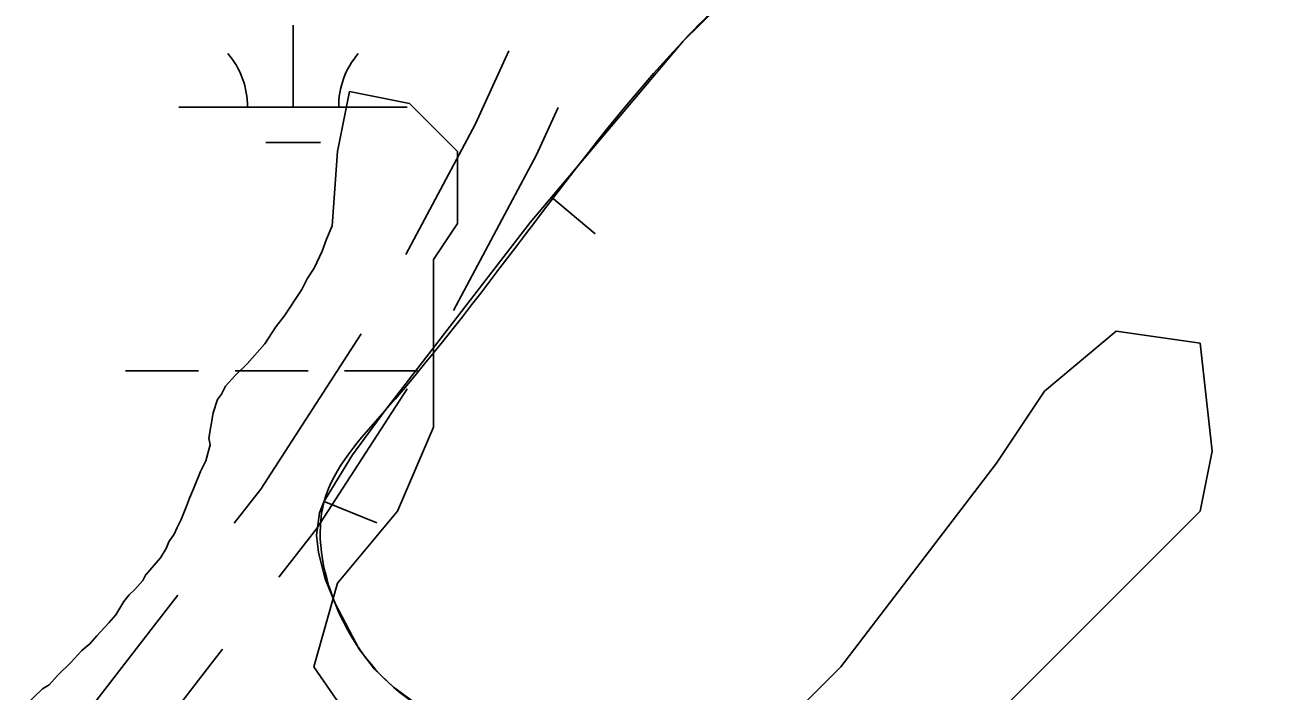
# Model space of a CAD drawing. Extents: x 3297735 to 3335592, y 670436 to 695807.
# Drawn here: x 3315161 to 3315707, y 689147 to 689439 of the extents above; entities that cross this region are included whole.
import ezdxf

# ---------------------------------------------------------------- set-up
doc = ezdxf.new("R2010")
doc.units = 0
for name, color, linetype in [('V-BORW-LINE', 7, 'Continuous'), ('V-ROAD-CNTR', 7, 'Continuous'), ('V-SITE-VEGE', 7, 'Continuous'), ('V-WETL-SWMP', 7, 'Continuous')]:
    doc.layers.add(name, color=color, linetype=linetype)

msp = doc.modelspace()

# ---------------------------------------------------------------- linework, layer by layer
at = {"layer": 'V-BORW-LINE'}
for p, q in [((3315391.74, 689363.61), (3315410.84, 689347.48)), ((3315292.1, 689230.26), (3315315.23, 689220.79))]:
    msp.add_line(p, q, dxfattribs=at)
msp.add_lwpolyline([(3315486.85, 689468.72), (3315449.44, 689431.96), (3315382.38, 689352.52), (3315318.73, 689269.96), (3315304.56, 689250.58), (3315292.14, 689230.38), (3315290.04, 689225.25), (3315288.81, 689215.51), (3315289.55, 689207.83), (3315292.59, 689196.24), (3315297.01, 689185.22), (3315307.5, 689165.56), (3315314.21, 689156.78), (3315322.5, 689148.83), (3315332.29, 689141.71)], dxfattribs=at)
msp.add_spline([(3315696.78, 689019.15), (3315790.85, 689118.88), (3315971.23, 689324.24), (3315997.13, 689358.67), (3316017.69, 689396.05), (3315995.89, 689430.26), (3315968.56, 689459.03), (3315934.75, 689481.48), (3315888.79, 689505.94), (3315838.21, 689524.92), (3315737.96, 689550.76), (3315688.04, 689558.03), (3315605.31, 689550.87), (3315565.4, 689533.55), (3315526.24, 689503.41), (3315449.44, 689431.96), (3315318.73, 689269.96), (3315292.14, 689230.38), (3315297.01, 689185.22), (3315322.5, 689148.83), (3315363.6, 689127), (3315415.6, 689115.38), (3315459.61, 689091.2), (3315581.44, 688979.34), (3315628.7, 688980.77), (3315663.07, 688994.11), (3315696.78, 689019.15)], degree=3, dxfattribs=at)
at = {"layer": 'V-ROAD-CNTR'}
for points in [[(3315327.92, 689338.46), (3315358.22, 689395.37), (3315373.03, 689427.66)], [(3315348.84, 689313.9), (3315385.11, 689382.05), (3315394.62, 689402.77)], [(3315252.61, 689220.67), (3315264.3, 689235.62), (3315308.33, 689303.62)], [(3315272.17, 689196.99), (3315288.76, 689218.2), (3315328.46, 689279.52)], [(3315162.92, 689113.56), (3315163, 689113.62), (3315189.6, 689139.54), (3315218.73, 689177.34), (3315227.98, 689189.17)], [(3315209.25, 689116.79), (3315212.06, 689119.54), (3315242.43, 689158.94), (3315247.54, 689165.49)]]:
    msp.add_lwpolyline(points, dxfattribs=at)
at = {"layer": 'V-SITE-VEGE'}
for points in [[(3315334.76, 689089.41), (3315287.51, 689157.7), (3315298.01, 689194.46), (3315324.26, 689225.98), (3315340.01, 689262.74), (3315340.01, 689289.01), (3315340.01, 689320.52), (3315340.01, 689336.28), (3315350.5, 689352.04), (3315350.5, 689383.55), (3315329.51, 689404.56), (3315303.26, 689409.81), (3315298.01, 689383.55), (3315295.54, 689351.02), (3315293.13, 689345.19), (3315291.3, 689339.94), (3315287.68, 689332.37), (3315284.69, 689327.72), (3315282.29, 689323.06), (3315274.52, 689311.44), (3315270.94, 689306.8), (3315266.16, 689299.24), (3315258.42, 689290.55), (3315253.08, 689285.35), (3315248.92, 689280.71), (3315247.12, 689277.22), (3315245.33, 689274.9), (3315243.49, 689269.06), (3315241.59, 689257.95), (3315242.14, 689255.02), (3315240.29, 689248.01), (3315237.89, 689243.35), (3315234.86, 689235.77), (3315233.05, 689231.69), (3315231.83, 689228.19), (3315229.41, 689222.36), (3315227.61, 689218.87), (3315226.4, 689215.95), (3315224.01, 689212.47), (3315222.79, 689209.55), (3315220.4, 689205.49), (3315213.86, 689197.95), (3315212.65, 689195.62), (3315209.08, 689191.57)], [(3315560.49, 689110.42), (3315618.24, 689168.2), (3315665.48, 689215.47), (3315675.98, 689225.98), (3315681.23, 689252.24), (3315675.98, 689299.51), (3315639.24, 689304.77), (3315607.74, 689278.5), (3315586.74, 689246.99), (3315518.49, 689157.7), (3315492.25, 689131.43)], [(3315209.08, 689191.57), (3315206.71, 689189.25), (3315204.33, 689186.35), (3315200.74, 689180.54), (3315197.76, 689177.06), (3315192.41, 689171.27), (3315189.44, 689167.79), (3315185.88, 689164.91), (3315181.13, 689159.7), (3315175.19, 689153.91), (3315171.62, 689149.86), (3315168.67, 689148.14), (3315160.95, 689140.62)]]:
    msp.add_lwpolyline(points, dxfattribs=at)
at = {"layer": 'V-WETL-SWMP'}
for p, q in [((3315278.48, 689402.94), (3315278.48, 689438.94)), ((3315228.48, 689402.94), (3315328.48, 689402.94)), ((3315266.48, 689387.51), (3315290.48, 689387.51)), ((3315205.07, 689287.5), (3315237.07, 689287.5)), ((3315253.07, 689287.5), (3315285.07, 689287.5)), ((3315301.07, 689287.5), (3315333.07, 689287.5))]:
    msp.add_line(p, q, dxfattribs=at)
for centre, start, end in [((3315223.24, 689403.41), 359.2282, 40.7718), ((3315333.72, 689403.41), 139.2282, 180.7718)]:
    msp.add_arc(centre, 35.25, start, end, dxfattribs=at)

doc.saveas('drawing.dxf')
